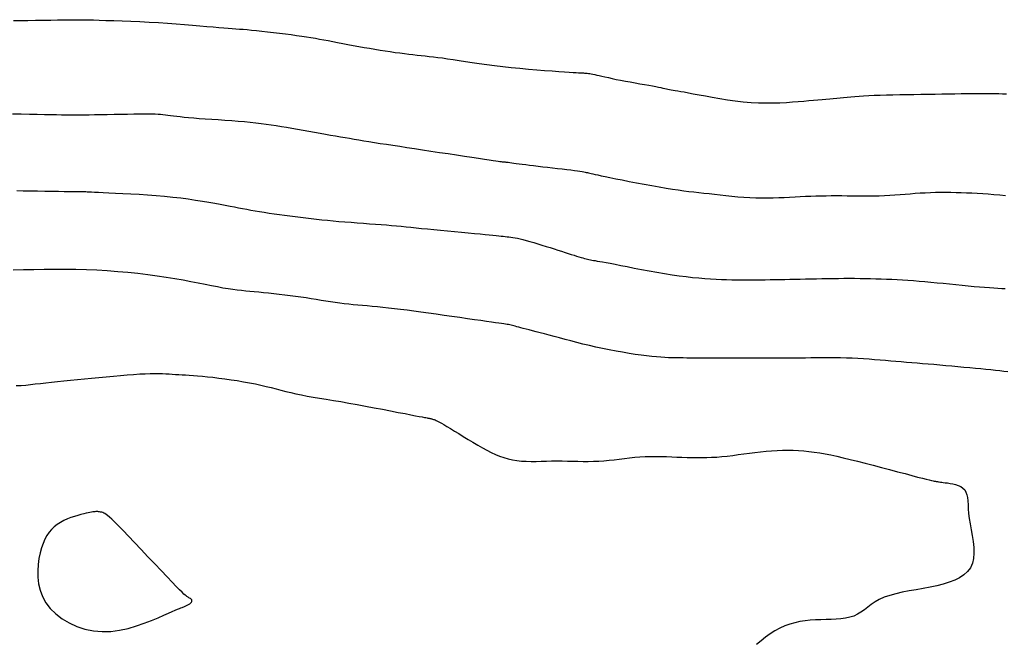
# Model space of a CAD drawing. Header units: millimetres. Extents: x 32690613 to 32693367, y 5343692 to 5344708.
# Tile 311 of 656: x 32692778 to 32692790, y 5344037 to 5344045. Entities that reach past the tile are written whole.
import ezdxf

# ---------------------------------------------------------------- set-up
doc = ezdxf.new("R2010")
doc.units = ezdxf.units.MM
doc.header["$LTSCALE"] = 20
for name, color, linetype in [('02-DGM_HL_493.00', 102, 'Continuous'), ('02-DGM_HL_493.50', 112, 'Continuous'), ('02-DGM_HL_494.00', 122, 'Continuous'), ('02-DGM_HL_494.50', 132, 'Continuous'), ('02-DGM_HL_495.00', 142, 'Continuous'), ('02-DGM_HL_495.50', 152, 'Continuous')]:
    doc.layers.add(name, color=color, linetype=linetype)

msp = doc.modelspace()

# ---------------------------------------------------------------- linework, layer by layer
at = {"layer": '02-DGM_HL_493.00', "elevation": 493, "flags": 128}
msp.add_lwpolyline([(32692777.851, 5344044.721), (32692777.932, 5344044.723), (32692778.02, 5344044.724), (32692778.112, 5344044.725), (32692778.204, 5344044.727), (32692778.293, 5344044.728), (32692778.374, 5344044.729), (32692778.445, 5344044.73), (32692778.502, 5344044.731), (32692778.549, 5344044.732), (32692778.588, 5344044.732), (32692778.623, 5344044.732), (32692778.658, 5344044.732), (32692778.697, 5344044.731), (32692778.743, 5344044.73), (32692778.799, 5344044.729), (32692778.868, 5344044.727), (32692778.949, 5344044.724), (32692779.041, 5344044.721), (32692779.14, 5344044.718), (32692779.245, 5344044.714), (32692779.353, 5344044.709), (32692779.463, 5344044.704), (32692779.573, 5344044.698), (32692779.68, 5344044.691), (32692779.784, 5344044.684), (32692779.883, 5344044.676), (32692779.978, 5344044.668), (32692780.066, 5344044.661), (32692780.149, 5344044.653), (32692780.224, 5344044.647), (32692780.291, 5344044.641), (32692780.35, 5344044.636), (32692780.401, 5344044.632), (32692780.448, 5344044.628), (32692780.492, 5344044.625), (32692780.536, 5344044.621), (32692780.58, 5344044.618), (32692780.627, 5344044.614), (32692780.679, 5344044.609), (32692780.738, 5344044.603), (32692780.802, 5344044.596), (32692780.869, 5344044.589), (32692780.94, 5344044.581), (32692781.011, 5344044.573), (32692781.082, 5344044.564), (32692781.15, 5344044.555), (32692781.215, 5344044.546), (32692781.276, 5344044.538), (32692781.333, 5344044.529), (32692781.386, 5344044.52), (32692781.438, 5344044.511), (32692781.489, 5344044.502), (32692781.54, 5344044.493), (32692781.592, 5344044.483), (32692781.646, 5344044.473), (32692781.703, 5344044.462), (32692781.763, 5344044.45), (32692781.825, 5344044.438), (32692781.889, 5344044.426), (32692781.953, 5344044.415), (32692782.018, 5344044.403), (32692782.082, 5344044.392), (32692782.146, 5344044.381), (32692782.208, 5344044.371), (32692782.269, 5344044.361), (32692782.328, 5344044.353), (32692782.386, 5344044.344), (32692782.442, 5344044.337), (32692782.496, 5344044.33), (32692782.548, 5344044.323), (32692782.598, 5344044.317), (32692782.647, 5344044.312), (32692782.695, 5344044.307), (32692782.742, 5344044.302), (32692782.791, 5344044.296), (32692782.841, 5344044.291), (32692782.893, 5344044.284), (32692782.949, 5344044.277), (32692783.01, 5344044.268), (32692783.075, 5344044.259), (32692783.146, 5344044.248), (32692783.221, 5344044.236), (32692783.301, 5344044.224), (32692783.386, 5344044.211), (32692783.475, 5344044.198), (32692783.568, 5344044.186), (32692783.665, 5344044.175), (32692783.766, 5344044.164), (32692783.868, 5344044.154), (32692783.97, 5344044.145), (32692784.069, 5344044.136), (32692784.164, 5344044.129), (32692784.252, 5344044.123), (32692784.332, 5344044.117), (32692784.401, 5344044.112), (32692784.457, 5344044.109), (32692784.503, 5344044.106), (32692784.538, 5344044.103), (32692784.566, 5344044.102), (32692784.587, 5344044.101), (32692784.603, 5344044.1), (32692784.615, 5344044.099), (32692784.626, 5344044.099), (32692784.637, 5344044.098), (32692784.647, 5344044.098), (32692784.659, 5344044.097), (32692784.671, 5344044.096), (32692784.684, 5344044.094), (32692784.699, 5344044.092), (32692784.716, 5344044.089), (32692784.736, 5344044.085), (32692784.759, 5344044.08), (32692784.784, 5344044.074), (32692784.813, 5344044.067), (32692784.845, 5344044.06), (32692784.881, 5344044.052), (32692784.921, 5344044.043), (32692784.965, 5344044.033), (32692785.014, 5344044.023), (32692785.067, 5344044.013), (32692785.123, 5344044.002), (32692785.181, 5344043.992), (32692785.239, 5344043.981), (32692785.296, 5344043.971), (32692785.35, 5344043.961), (32692785.401, 5344043.952), (32692785.446, 5344043.944), (32692785.485, 5344043.936), (32692785.518, 5344043.93), (32692785.546, 5344043.925), (32692785.57, 5344043.92), (32692785.591, 5344043.915), (32692785.611, 5344043.911), (32692785.63, 5344043.908), (32692785.649, 5344043.904), (32692785.669, 5344043.9), (32692785.691, 5344043.896), (32692785.716, 5344043.892), (32692785.746, 5344043.887), (32692785.781, 5344043.88), (32692785.823, 5344043.873), (32692785.873, 5344043.863), (32692785.931, 5344043.852), (32692785.999, 5344043.84), (32692786.075, 5344043.825), (32692786.157, 5344043.81), (32692786.245, 5344043.795), (32692786.337, 5344043.781), (32692786.43, 5344043.768), (32692786.524, 5344043.757), (32692786.617, 5344043.749), (32692786.707, 5344043.744), (32692786.795, 5344043.742), (32692786.879, 5344043.742), (32692786.96, 5344043.745), (32692787.037, 5344043.749), (32692787.11, 5344043.754), (32692787.179, 5344043.759), (32692787.244, 5344043.765), (32692787.304, 5344043.77), (32692787.36, 5344043.775), (32692787.412, 5344043.779), (32692787.461, 5344043.784), (32692787.508, 5344043.788), (32692787.552, 5344043.792), (32692787.595, 5344043.796), (32692787.636, 5344043.8), (32692787.677, 5344043.804), (32692787.718, 5344043.808), (32692787.761, 5344043.812), (32692787.805, 5344043.816), (32692787.851, 5344043.82), (32692787.902, 5344043.824), (32692787.956, 5344043.827), (32692788.016, 5344043.83), (32692788.081, 5344043.833), (32692788.151, 5344043.835), (32692788.226, 5344043.837), (32692788.304, 5344043.839), (32692788.385, 5344043.841), (32692788.468, 5344043.843), (32692788.552, 5344043.844), (32692788.637, 5344043.846), (32692788.721, 5344043.847), (32692788.804, 5344043.848), (32692788.885, 5344043.85), (32692788.964, 5344043.851), (32692789.041, 5344043.852), (32692789.114, 5344043.853), (32692789.183, 5344043.854), (32692789.248, 5344043.855), (32692789.308, 5344043.855), (32692789.364, 5344043.856), (32692789.417, 5344043.856), (32692789.466, 5344043.855), (32692789.514, 5344043.854), (32692789.561, 5344043.853), (32692789.607, 5344043.851), (32692789.654, 5344043.849)], dxfattribs=at)
at = {"layer": '02-DGM_HL_493.50', "elevation": 493.5, "flags": 128}
msp.add_lwpolyline([(32692777.838, 5344043.614), (32692777.942, 5344043.612), (32692778.04, 5344043.609), (32692778.132, 5344043.608), (32692778.217, 5344043.606), (32692778.294, 5344043.605), (32692778.362, 5344043.604), (32692778.419, 5344043.603), (32692778.47, 5344043.602), (32692778.515, 5344043.602), (32692778.557, 5344043.601), (32692778.599, 5344043.601), (32692778.643, 5344043.601), (32692778.692, 5344043.602), (32692778.749, 5344043.603), (32692778.814, 5344043.604), (32692778.887, 5344043.605), (32692778.965, 5344043.606), (32692779.046, 5344043.608), (32692779.127, 5344043.609), (32692779.205, 5344043.61), (32692779.279, 5344043.611), (32692779.346, 5344043.612), (32692779.404, 5344043.613), (32692779.454, 5344043.612), (32692779.497, 5344043.612), (32692779.534, 5344043.611), (32692779.568, 5344043.61), (32692779.598, 5344043.608), (32692779.627, 5344043.605), (32692779.656, 5344043.602), (32692779.686, 5344043.599), (32692779.718, 5344043.594), (32692779.752, 5344043.59), (32692779.79, 5344043.585), (32692779.832, 5344043.58), (32692779.879, 5344043.575), (32692779.932, 5344043.569), (32692779.992, 5344043.564), (32692780.058, 5344043.559), (32692780.129, 5344043.554), (32692780.206, 5344043.549), (32692780.284, 5344043.544), (32692780.364, 5344043.539), (32692780.444, 5344043.533), (32692780.521, 5344043.527), (32692780.596, 5344043.521), (32692780.665, 5344043.514), (32692780.731, 5344043.507), (32692780.794, 5344043.499), (32692780.855, 5344043.491), (32692780.914, 5344043.482), (32692780.974, 5344043.473), (32692781.034, 5344043.463), (32692781.096, 5344043.453), (32692781.16, 5344043.442), (32692781.226, 5344043.431), (32692781.293, 5344043.419), (32692781.361, 5344043.407), (32692781.428, 5344043.395), (32692781.494, 5344043.384), (32692781.559, 5344043.372), (32692781.62, 5344043.361), (32692781.679, 5344043.351), (32692781.736, 5344043.341), (32692781.791, 5344043.331), (32692781.845, 5344043.322), (32692781.9, 5344043.313), (32692781.956, 5344043.303), (32692782.014, 5344043.293), (32692782.075, 5344043.284), (32692782.14, 5344043.273), (32692782.209, 5344043.262), (32692782.282, 5344043.251), (32692782.359, 5344043.239), (32692782.441, 5344043.227), (32692782.527, 5344043.214), (32692782.617, 5344043.2), (32692782.712, 5344043.186), (32692782.811, 5344043.171), (32692782.913, 5344043.155), (32692783.015, 5344043.14), (32692783.115, 5344043.125), (32692783.21, 5344043.11), (32692783.299, 5344043.097), (32692783.379, 5344043.085), (32692783.448, 5344043.074), (32692783.505, 5344043.066), (32692783.55, 5344043.059), (32692783.585, 5344043.054), (32692783.611, 5344043.05), (32692783.631, 5344043.048), (32692783.646, 5344043.046), (32692783.657, 5344043.044), (32692783.666, 5344043.043), (32692783.675, 5344043.043), (32692783.684, 5344043.042), (32692783.693, 5344043.041), (32692783.704, 5344043.04), (32692783.717, 5344043.039), (32692783.732, 5344043.037), (32692783.75, 5344043.035), (32692783.772, 5344043.032), (32692783.798, 5344043.028), (32692783.827, 5344043.024), (32692783.861, 5344043.02), (32692783.898, 5344043.014), (32692783.939, 5344043.009), (32692783.984, 5344043.003), (32692784.033, 5344042.997), (32692784.085, 5344042.99), (32692784.141, 5344042.984), (32692784.199, 5344042.977), (32692784.258, 5344042.971), (32692784.317, 5344042.964), (32692784.373, 5344042.958), (32692784.427, 5344042.952), (32692784.476, 5344042.947), (32692784.518, 5344042.941), (32692784.554, 5344042.937), (32692784.584, 5344042.932), (32692784.608, 5344042.928), (32692784.628, 5344042.925), (32692784.644, 5344042.921), (32692784.659, 5344042.917), (32692784.673, 5344042.914), (32692784.686, 5344042.911), (32692784.701, 5344042.907), (32692784.718, 5344042.903), (32692784.738, 5344042.898), (32692784.764, 5344042.892), (32692784.795, 5344042.886), (32692784.834, 5344042.877), (32692784.882, 5344042.868), (32692784.939, 5344042.856), (32692785.008, 5344042.842), (32692785.085, 5344042.827), (32692785.169, 5344042.81), (32692785.257, 5344042.793), (32692785.347, 5344042.776), (32692785.437, 5344042.76), (32692785.524, 5344042.744), (32692785.607, 5344042.73), (32692785.682, 5344042.718), (32692785.752, 5344042.708), (32692785.817, 5344042.699), (32692785.879, 5344042.691), (32692785.939, 5344042.684), (32692785.998, 5344042.678), (32692786.058, 5344042.671), (32692786.119, 5344042.664), (32692786.183, 5344042.657), (32692786.25, 5344042.649), (32692786.319, 5344042.642), (32692786.39, 5344042.634), (32692786.461, 5344042.628), (32692786.533, 5344042.622), (32692786.604, 5344042.617), (32692786.675, 5344042.614), (32692786.745, 5344042.613), (32692786.813, 5344042.613), (32692786.88, 5344042.615), (32692786.947, 5344042.617), (32692787.012, 5344042.62), (32692787.076, 5344042.624), (32692787.14, 5344042.628), (32692787.202, 5344042.631), (32692787.265, 5344042.634), (32692787.326, 5344042.636), (32692787.388, 5344042.638), (32692787.449, 5344042.639), (32692787.51, 5344042.64), (32692787.571, 5344042.641), (32692787.633, 5344042.641), (32692787.695, 5344042.641), (32692787.759, 5344042.64), (32692787.822, 5344042.64), (32692787.886, 5344042.639), (32692787.95, 5344042.638), (32692788.014, 5344042.638), (32692788.078, 5344042.639), (32692788.141, 5344042.64), (32692788.204, 5344042.642), (32692788.266, 5344042.645), (32692788.328, 5344042.649), (32692788.389, 5344042.653), (32692788.449, 5344042.658), (32692788.509, 5344042.663), (32692788.569, 5344042.668), (32692788.629, 5344042.672), (32692788.689, 5344042.675), (32692788.75, 5344042.678), (32692788.81, 5344042.68), (32692788.871, 5344042.68), (32692788.932, 5344042.681), (32692788.993, 5344042.68), (32692789.055, 5344042.679), (32692789.117, 5344042.677), (32692789.18, 5344042.675), (32692789.242, 5344042.672), (32692789.306, 5344042.668), (32692789.371, 5344042.665), (32692789.436, 5344042.66), (32692789.504, 5344042.655), (32692789.573, 5344042.65), (32692789.644, 5344042.643)], dxfattribs=at)
at = {"layer": '02-DGM_HL_494.00', "elevation": 494, "flags": 128}
msp.add_lwpolyline([(32692777.889, 5344042.7), (32692777.965, 5344042.699), (32692778.048, 5344042.698), (32692778.134, 5344042.696), (32692778.221, 5344042.694), (32692778.305, 5344042.693), (32692778.383, 5344042.692), (32692778.452, 5344042.691), (32692778.508, 5344042.69), (32692778.553, 5344042.69), (32692778.589, 5344042.689), (32692778.617, 5344042.689), (32692778.638, 5344042.689), (32692778.655, 5344042.689), (32692778.669, 5344042.689), (32692778.681, 5344042.689), (32692778.694, 5344042.688), (32692778.708, 5344042.688), (32692778.726, 5344042.687), (32692778.748, 5344042.686), (32692778.777, 5344042.684), (32692778.813, 5344042.682), (32692778.859, 5344042.68), (32692778.916, 5344042.678), (32692778.984, 5344042.675), (32692779.063, 5344042.671), (32692779.151, 5344042.667), (32692779.245, 5344042.663), (32692779.343, 5344042.657), (32692779.444, 5344042.65), (32692779.546, 5344042.643), (32692779.646, 5344042.634), (32692779.744, 5344042.624), (32692779.838, 5344042.613), (32692779.928, 5344042.601), (32692780.013, 5344042.588), (32692780.095, 5344042.576), (32692780.171, 5344042.563), (32692780.242, 5344042.55), (32692780.308, 5344042.538), (32692780.368, 5344042.527), (32692780.424, 5344042.516), (32692780.476, 5344042.506), (32692780.526, 5344042.496), (32692780.574, 5344042.487), (32692780.622, 5344042.478), (32692780.671, 5344042.469), (32692780.721, 5344042.46), (32692780.775, 5344042.451), (32692780.831, 5344042.442), (32692780.889, 5344042.433), (32692780.949, 5344042.425), (32692781.01, 5344042.416), (32692781.073, 5344042.407), (32692781.135, 5344042.399), (32692781.198, 5344042.391), (32692781.261, 5344042.383), (32692781.324, 5344042.375), (32692781.387, 5344042.368), (32692781.451, 5344042.36), (32692781.516, 5344042.353), (32692781.582, 5344042.347), (32692781.649, 5344042.34), (32692781.718, 5344042.334), (32692781.79, 5344042.328), (32692781.863, 5344042.323), (32692781.936, 5344042.318), (32692782.009, 5344042.312), (32692782.081, 5344042.307), (32692782.152, 5344042.302), (32692782.22, 5344042.297), (32692782.284, 5344042.292), (32692782.345, 5344042.287), (32692782.403, 5344042.281), (32692782.46, 5344042.276), (32692782.517, 5344042.27), (32692782.575, 5344042.264), (32692782.636, 5344042.257), (32692782.7, 5344042.251), (32692782.77, 5344042.244), (32692782.846, 5344042.236), (32692782.926, 5344042.229), (32692783.01, 5344042.221), (32692783.094, 5344042.213), (32692783.176, 5344042.206), (32692783.256, 5344042.198), (32692783.33, 5344042.192), (32692783.397, 5344042.185), (32692783.455, 5344042.18), (32692783.506, 5344042.175), (32692783.549, 5344042.17), (32692783.586, 5344042.167), (32692783.618, 5344042.163), (32692783.646, 5344042.16), (32692783.671, 5344042.157), (32692783.695, 5344042.155), (32692783.717, 5344042.152), (32692783.739, 5344042.15), (32692783.762, 5344042.147), (32692783.786, 5344042.143), (32692783.812, 5344042.139), (32692783.84, 5344042.133), (32692783.871, 5344042.126), (32692783.906, 5344042.117), (32692783.945, 5344042.107), (32692783.988, 5344042.095), (32692784.034, 5344042.082), (32692784.082, 5344042.067), (32692784.131, 5344042.053), (32692784.18, 5344042.037), (32692784.229, 5344042.022), (32692784.276, 5344042.007), (32692784.321, 5344041.993), (32692784.365, 5344041.979), (32692784.406, 5344041.966), (32692784.444, 5344041.953), (32692784.48, 5344041.942), (32692784.513, 5344041.931), (32692784.544, 5344041.922), (32692784.571, 5344041.913), (32692784.596, 5344041.906), (32692784.618, 5344041.9), (32692784.638, 5344041.894), (32692784.657, 5344041.889), (32692784.674, 5344041.885), (32692784.691, 5344041.881), (32692784.709, 5344041.878), (32692784.726, 5344041.874), (32692784.745, 5344041.871), (32692784.766, 5344041.868), (32692784.79, 5344041.863), (32692784.819, 5344041.858), (32692784.853, 5344041.852), (32692784.894, 5344041.845), (32692784.943, 5344041.836), (32692785.001, 5344041.825), (32692785.069, 5344041.811), (32692785.145, 5344041.796), (32692785.228, 5344041.78), (32692785.316, 5344041.763), (32692785.407, 5344041.747), (32692785.499, 5344041.73), (32692785.59, 5344041.714), (32692785.679, 5344041.7), (32692785.764, 5344041.688), (32692785.845, 5344041.678), (32692785.922, 5344041.669), (32692785.996, 5344041.662), (32692786.068, 5344041.656), (32692786.136, 5344041.651), (32692786.202, 5344041.647), (32692786.265, 5344041.645), (32692786.327, 5344041.642), (32692786.387, 5344041.641), (32692786.446, 5344041.64), (32692786.504, 5344041.639), (32692786.561, 5344041.639), (32692786.617, 5344041.639), (32692786.674, 5344041.64), (32692786.73, 5344041.64), (32692786.787, 5344041.641), (32692786.844, 5344041.642), (32692786.902, 5344041.643), (32692786.96, 5344041.644), (32692787.02, 5344041.645), (32692787.08, 5344041.647), (32692787.14, 5344041.648), (32692787.202, 5344041.649), (32692787.265, 5344041.651), (32692787.329, 5344041.652), (32692787.394, 5344041.653), (32692787.459, 5344041.655), (32692787.525, 5344041.656), (32692787.59, 5344041.656), (32692787.655, 5344041.657), (32692787.72, 5344041.658), (32692787.785, 5344041.658), (32692787.849, 5344041.658), (32692787.913, 5344041.657), (32692787.976, 5344041.656), (32692788.039, 5344041.655), (32692788.102, 5344041.653), (32692788.164, 5344041.651), (32692788.227, 5344041.649), (32692788.29, 5344041.646), (32692788.353, 5344041.643), (32692788.416, 5344041.639), (32692788.481, 5344041.635), (32692788.547, 5344041.63), (32692788.614, 5344041.624), (32692788.683, 5344041.618), (32692788.754, 5344041.612), (32692788.828, 5344041.605), (32692788.903, 5344041.598), (32692788.978, 5344041.59), (32692789.053, 5344041.583), (32692789.127, 5344041.575), (32692789.199, 5344041.568), (32692789.268, 5344041.562), (32692789.333, 5344041.556), (32692789.393, 5344041.551), (32692789.45, 5344041.547), (32692789.502, 5344041.544), (32692789.551, 5344041.541), (32692789.597, 5344041.538), (32692789.64, 5344041.536)], dxfattribs=at)
at = {"layer": '02-DGM_HL_494.50', "elevation": 494.5, "flags": 128}
msp.add_lwpolyline([(32692789.668, 5344040.546), (32692789.622, 5344040.551), (32692789.573, 5344040.557), (32692789.522, 5344040.563), (32692789.467, 5344040.568), (32692789.41, 5344040.574), (32692789.349, 5344040.581), (32692789.284, 5344040.587), (32692789.217, 5344040.593), (32692789.147, 5344040.599), (32692789.076, 5344040.606), (32692789.004, 5344040.612), (32692788.932, 5344040.618), (32692788.86, 5344040.625), (32692788.79, 5344040.631), (32692788.722, 5344040.636), (32692788.656, 5344040.642), (32692788.591, 5344040.648), (32692788.528, 5344040.653), (32692788.465, 5344040.658), (32692788.402, 5344040.664), (32692788.34, 5344040.669), (32692788.277, 5344040.674), (32692788.214, 5344040.68), (32692788.151, 5344040.685), (32692788.086, 5344040.69), (32692788.021, 5344040.695), (32692787.955, 5344040.699), (32692787.888, 5344040.703), (32692787.82, 5344040.707), (32692787.75, 5344040.709), (32692787.68, 5344040.711), (32692787.609, 5344040.712), (32692787.538, 5344040.712), (32692787.468, 5344040.712), (32692787.398, 5344040.712), (32692787.329, 5344040.711), (32692787.263, 5344040.71), (32692787.199, 5344040.709), (32692787.138, 5344040.709), (32692787.079, 5344040.709), (32692787.021, 5344040.708), (32692786.964, 5344040.708), (32692786.907, 5344040.708), (32692786.848, 5344040.708), (32692786.787, 5344040.708), (32692786.724, 5344040.708), (32692786.657, 5344040.708), (32692786.587, 5344040.709), (32692786.516, 5344040.709), (32692786.444, 5344040.709), (32692786.373, 5344040.709), (32692786.302, 5344040.709), (32692786.235, 5344040.709), (32692786.17, 5344040.709), (32692786.109, 5344040.709), (32692786.053, 5344040.709), (32692786, 5344040.71), (32692785.949, 5344040.71), (32692785.901, 5344040.71), (32692785.855, 5344040.71), (32692785.811, 5344040.711), (32692785.768, 5344040.711), (32692785.725, 5344040.712), (32692785.681, 5344040.713), (32692785.637, 5344040.714), (32692785.592, 5344040.716), (32692785.543, 5344040.719), (32692785.492, 5344040.723), (32692785.436, 5344040.728), (32692785.376, 5344040.735), (32692785.31, 5344040.744), (32692785.24, 5344040.753), (32692785.167, 5344040.765), (32692785.09, 5344040.778), (32692785.012, 5344040.792), (32692784.932, 5344040.807), (32692784.852, 5344040.823), (32692784.773, 5344040.84), (32692784.695, 5344040.858), (32692784.619, 5344040.876), (32692784.546, 5344040.894), (32692784.474, 5344040.913), (32692784.406, 5344040.931), (32692784.34, 5344040.949), (32692784.277, 5344040.966), (32692784.218, 5344040.982), (32692784.163, 5344040.996), (32692784.111, 5344041.01), (32692784.064, 5344041.022), (32692784.02, 5344041.034), (32692783.979, 5344041.044), (32692783.943, 5344041.053), (32692783.91, 5344041.061), (32692783.881, 5344041.069), (32692783.856, 5344041.076), (32692783.834, 5344041.082), (32692783.814, 5344041.087), (32692783.797, 5344041.092), (32692783.781, 5344041.096), (32692783.765, 5344041.1), (32692783.75, 5344041.103), (32692783.735, 5344041.107), (32692783.719, 5344041.11), (32692783.7, 5344041.113), (32692783.678, 5344041.116), (32692783.652, 5344041.12), (32692783.619, 5344041.124), (32692783.58, 5344041.129), (32692783.532, 5344041.136), (32692783.474, 5344041.144), (32692783.406, 5344041.154), (32692783.329, 5344041.165), (32692783.245, 5344041.177), (32692783.155, 5344041.19), (32692783.062, 5344041.204), (32692782.968, 5344041.217), (32692782.874, 5344041.23), (32692782.782, 5344041.243), (32692782.693, 5344041.256), (32692782.609, 5344041.267), (32692782.528, 5344041.277), (32692782.451, 5344041.287), (32692782.378, 5344041.296), (32692782.307, 5344041.304), (32692782.24, 5344041.312), (32692782.176, 5344041.318), (32692782.114, 5344041.324), (32692782.055, 5344041.33), (32692781.998, 5344041.334), (32692781.943, 5344041.339), (32692781.888, 5344041.344), (32692781.835, 5344041.349), (32692781.781, 5344041.355), (32692781.728, 5344041.362), (32692781.674, 5344041.369), (32692781.619, 5344041.377), (32692781.563, 5344041.386), (32692781.507, 5344041.395), (32692781.449, 5344041.405), (32692781.39, 5344041.415), (32692781.329, 5344041.424), (32692781.267, 5344041.434), (32692781.204, 5344041.442), (32692781.139, 5344041.451), (32692781.074, 5344041.459), (32692781.009, 5344041.466), (32692780.945, 5344041.473), (32692780.883, 5344041.48), (32692780.823, 5344041.486), (32692780.765, 5344041.491), (32692780.712, 5344041.496), (32692780.66, 5344041.501), (32692780.61, 5344041.506), (32692780.56, 5344041.511), (32692780.509, 5344041.517), (32692780.456, 5344041.524), (32692780.4, 5344041.532), (32692780.34, 5344041.542), (32692780.274, 5344041.555), (32692780.203, 5344041.568), (32692780.127, 5344041.584), (32692780.045, 5344041.6), (32692779.958, 5344041.617), (32692779.865, 5344041.634), (32692779.768, 5344041.651), (32692779.665, 5344041.668), (32692779.557, 5344041.684), (32692779.445, 5344041.699), (32692779.329, 5344041.713), (32692779.21, 5344041.725), (32692779.089, 5344041.736), (32692778.965, 5344041.746), (32692778.841, 5344041.753), (32692778.716, 5344041.758), (32692778.59, 5344041.761), (32692778.465, 5344041.763), (32692778.341, 5344041.763), (32692778.216, 5344041.761), (32692778.092, 5344041.759), (32692777.969, 5344041.757), (32692777.846, 5344041.755)], dxfattribs=at)
at = {"layer": '02-DGM_HL_495.00', "elevation": 495, "flags": 128}
msp.add_lwpolyline([(32692777.883, 5344040.382), (32692777.94, 5344040.384), (32692777.996, 5344040.388), (32692778.051, 5344040.394), (32692778.109, 5344040.401), (32692778.169, 5344040.408), (32692778.233, 5344040.415), (32692778.302, 5344040.423), (32692778.374, 5344040.431), (32692778.45, 5344040.438), (32692778.529, 5344040.446), (32692778.61, 5344040.454), (32692778.694, 5344040.462), (32692778.779, 5344040.471), (32692778.865, 5344040.479), (32692778.951, 5344040.487), (32692779.037, 5344040.495), (32692779.121, 5344040.502), (32692779.201, 5344040.509), (32692779.278, 5344040.515), (32692779.35, 5344040.52), (32692779.416, 5344040.523), (32692779.475, 5344040.525), (32692779.528, 5344040.526), (32692779.576, 5344040.525), (32692779.62, 5344040.524), (32692779.661, 5344040.522), (32692779.7, 5344040.52), (32692779.737, 5344040.518), (32692779.775, 5344040.515), (32692779.814, 5344040.513), (32692779.854, 5344040.511), (32692779.896, 5344040.508), (32692779.94, 5344040.506), (32692779.988, 5344040.503), (32692780.039, 5344040.499), (32692780.095, 5344040.494), (32692780.155, 5344040.488), (32692780.22, 5344040.481), (32692780.29, 5344040.472), (32692780.362, 5344040.463), (32692780.436, 5344040.452), (32692780.51, 5344040.441), (32692780.584, 5344040.428), (32692780.656, 5344040.415), (32692780.726, 5344040.401), (32692780.791, 5344040.387), (32692780.853, 5344040.372), (32692780.913, 5344040.358), (32692780.971, 5344040.343), (32692781.029, 5344040.328), (32692781.087, 5344040.313), (32692781.147, 5344040.298), (32692781.208, 5344040.285), (32692781.273, 5344040.271), (32692781.341, 5344040.258), (32692781.413, 5344040.246), (32692781.488, 5344040.233), (32692781.568, 5344040.22), (32692781.652, 5344040.206), (32692781.741, 5344040.191), (32692781.835, 5344040.174), (32692781.934, 5344040.157), (32692782.035, 5344040.138), (32692782.137, 5344040.119), (32692782.237, 5344040.1), (32692782.333, 5344040.082), (32692782.423, 5344040.064), (32692782.504, 5344040.049), (32692782.573, 5344040.035), (32692782.63, 5344040.024), (32692782.674, 5344040.016), (32692782.708, 5344040.009), (32692782.734, 5344040.004), (32692782.753, 5344040.001), (32692782.766, 5344039.998), (32692782.776, 5344039.996), (32692782.783, 5344039.995), (32692782.79, 5344039.994), (32692782.797, 5344039.992), (32692782.803, 5344039.991), (32692782.81, 5344039.989), (32692782.817, 5344039.988), (32692782.824, 5344039.985), (32692782.832, 5344039.983), (32692782.841, 5344039.98), (32692782.85, 5344039.977), (32692782.862, 5344039.973), (32692782.875, 5344039.967), (32692782.892, 5344039.959), (32692782.912, 5344039.948), (32692782.937, 5344039.935), (32692782.966, 5344039.918), (32692783.002, 5344039.897), (32692783.044, 5344039.872), (32692783.091, 5344039.842), (32692783.142, 5344039.811), (32692783.197, 5344039.777), (32692783.253, 5344039.742), (32692783.311, 5344039.708), (32692783.368, 5344039.674), (32692783.424, 5344039.643), (32692783.477, 5344039.613), (32692783.529, 5344039.587), (32692783.579, 5344039.564), (32692783.629, 5344039.543), (32692783.679, 5344039.526), (32692783.729, 5344039.511), (32692783.78, 5344039.499), (32692783.832, 5344039.491), (32692783.887, 5344039.485), (32692783.944, 5344039.482), (32692784.002, 5344039.481), (32692784.062, 5344039.481), (32692784.122, 5344039.482), (32692784.184, 5344039.484), (32692784.246, 5344039.486), (32692784.308, 5344039.486), (32692784.371, 5344039.486), (32692784.434, 5344039.485), (32692784.496, 5344039.484), (32692784.558, 5344039.482), (32692784.621, 5344039.481), (32692784.683, 5344039.481), (32692784.745, 5344039.482), (32692784.806, 5344039.484), (32692784.868, 5344039.489), (32692784.929, 5344039.494), (32692784.989, 5344039.501), (32692785.05, 5344039.509), (32692785.112, 5344039.516), (32692785.173, 5344039.523), (32692785.234, 5344039.53), (32692785.297, 5344039.534), (32692785.359, 5344039.538), (32692785.422, 5344039.539), (32692785.485, 5344039.54), (32692785.548, 5344039.539), (32692785.611, 5344039.538), (32692785.674, 5344039.536), (32692785.735, 5344039.533), (32692785.796, 5344039.531), (32692785.856, 5344039.529), (32692785.914, 5344039.528), (32692785.973, 5344039.527), (32692786.031, 5344039.527), (32692786.09, 5344039.528), (32692786.149, 5344039.53), (32692786.209, 5344039.533), (32692786.271, 5344039.538), (32692786.334, 5344039.544), (32692786.399, 5344039.552), (32692786.464, 5344039.561), (32692786.53, 5344039.57), (32692786.597, 5344039.579), (32692786.664, 5344039.588), (32692786.73, 5344039.596), (32692786.797, 5344039.603), (32692786.862, 5344039.608), (32692786.927, 5344039.612), (32692786.991, 5344039.614), (32692787.054, 5344039.614), (32692787.118, 5344039.613), (32692787.181, 5344039.61), (32692787.244, 5344039.605), (32692787.306, 5344039.599), (32692787.369, 5344039.591), (32692787.433, 5344039.581), (32692787.499, 5344039.57), (32692787.567, 5344039.557), (32692787.638, 5344039.542), (32692787.714, 5344039.524), (32692787.794, 5344039.505), (32692787.881, 5344039.484), (32692787.973, 5344039.46), (32692788.07, 5344039.435), (32692788.168, 5344039.409), (32692788.265, 5344039.383), (32692788.359, 5344039.358), (32692788.448, 5344039.335), (32692788.528, 5344039.313), (32692788.597, 5344039.295), (32692788.654, 5344039.28), (32692788.699, 5344039.269), (32692788.734, 5344039.26), (32692788.761, 5344039.254), (32692788.781, 5344039.249), (32692788.796, 5344039.246), (32692788.808, 5344039.244), (32692788.817, 5344039.243), (32692788.825, 5344039.241), (32692788.834, 5344039.24), (32692788.844, 5344039.238), (32692788.855, 5344039.237), (32692788.868, 5344039.235), (32692788.884, 5344039.233), (32692788.903, 5344039.23), (32692788.926, 5344039.227), (32692788.953, 5344039.224), (32692788.983, 5344039.219), (32692789.016, 5344039.213), (32692789.048, 5344039.205), (32692789.08, 5344039.194), (32692789.11, 5344039.181), (32692789.136, 5344039.163), (32692789.157, 5344039.142), (32692789.172, 5344039.116), (32692789.183, 5344039.085), (32692789.19, 5344039.05), (32692789.194, 5344039.01), (32692789.197, 5344038.965), (32692789.2, 5344038.916), (32692789.204, 5344038.861), (32692789.211, 5344038.801), (32692789.221, 5344038.737), (32692789.234, 5344038.669), (32692789.246, 5344038.599), (32692789.257, 5344038.528), (32692789.265, 5344038.458), (32692789.267, 5344038.391), (32692789.262, 5344038.327), (32692789.249, 5344038.269), (32692789.225, 5344038.217), (32692789.191, 5344038.172), (32692789.148, 5344038.133), (32692789.097, 5344038.098), (32692789.038, 5344038.068), (32692788.973, 5344038.043), (32692788.902, 5344038.021), (32692788.826, 5344038.001), (32692788.746, 5344037.985), (32692788.664, 5344037.969), (32692788.58, 5344037.955), (32692788.497, 5344037.94), (32692788.415, 5344037.925), (32692788.338, 5344037.908), (32692788.266, 5344037.888), (32692788.2, 5344037.865), (32692788.142, 5344037.839), (32692788.092, 5344037.81), (32692788.046, 5344037.779), (32692788.004, 5344037.747), (32692787.964, 5344037.717), (32692787.924, 5344037.688), (32692787.883, 5344037.663), (32692787.84, 5344037.642), (32692787.792, 5344037.627), (32692787.741, 5344037.616), (32692787.686, 5344037.609), (32692787.629, 5344037.605), (32692787.57, 5344037.602), (32692787.509, 5344037.601), (32692787.447, 5344037.599), (32692787.385, 5344037.597), (32692787.322, 5344037.592), (32692787.26, 5344037.585), (32692787.198, 5344037.576), (32692787.137, 5344037.562), (32692787.077, 5344037.546), (32692787.017, 5344037.524), (32692786.959, 5344037.499), (32692786.901, 5344037.468), (32692786.845, 5344037.432), (32692786.79, 5344037.392), (32692786.736, 5344037.348), (32692786.683, 5344037.303)], dxfattribs=at)
at = {"layer": '02-DGM_HL_495.50', "elevation": 495.5, "flags": 128}
msp.add_lwpolyline([(32692778.235, 5344037.8), (32692778.287, 5344037.731), (32692778.352, 5344037.667), (32692778.427, 5344037.61), (32692778.511, 5344037.56), (32692778.601, 5344037.519), (32692778.698, 5344037.487), (32692778.799, 5344037.466), (32692778.902, 5344037.457), (32692779.007, 5344037.46), (32692779.111, 5344037.474), (32692779.213, 5344037.496), (32692779.312, 5344037.524), (32692779.405, 5344037.556), (32692779.491, 5344037.59), (32692779.569, 5344037.622), (32692779.636, 5344037.652), (32692779.692, 5344037.676), (32692779.737, 5344037.696), (32692779.773, 5344037.711), (32692779.801, 5344037.724), (32692779.823, 5344037.733), (32692779.84, 5344037.74), (32692779.853, 5344037.745), (32692779.864, 5344037.749), (32692779.874, 5344037.753), (32692779.883, 5344037.756), (32692779.891, 5344037.759), (32692779.899, 5344037.763), (32692779.907, 5344037.766), (32692779.915, 5344037.77), (32692779.922, 5344037.774), (32692779.93, 5344037.778), (32692779.937, 5344037.783), (32692779.945, 5344037.789), (32692779.952, 5344037.795), (32692779.958, 5344037.801), (32692779.964, 5344037.807), (32692779.968, 5344037.814), (32692779.97, 5344037.821), (32692779.97, 5344037.827), (32692779.968, 5344037.833), (32692779.964, 5344037.839), (32692779.959, 5344037.845), (32692779.952, 5344037.85), (32692779.944, 5344037.855), (32692779.936, 5344037.86), (32692779.928, 5344037.865), (32692779.919, 5344037.87), (32692779.911, 5344037.874), (32692779.902, 5344037.881), (32692779.891, 5344037.89), (32692779.875, 5344037.904), (32692779.853, 5344037.925), (32692779.823, 5344037.955), (32692779.785, 5344037.994), (32692779.736, 5344038.045), (32692779.675, 5344038.109), (32692779.605, 5344038.183), (32692779.528, 5344038.264), (32692779.448, 5344038.348), (32692779.367, 5344038.433), (32692779.289, 5344038.516), (32692779.216, 5344038.592), (32692779.152, 5344038.659), (32692779.098, 5344038.714), (32692779.054, 5344038.758), (32692779.019, 5344038.792), (32692778.991, 5344038.818), (32692778.968, 5344038.837), (32692778.951, 5344038.85), (32692778.936, 5344038.86), (32692778.923, 5344038.866), (32692778.91, 5344038.872), (32692778.898, 5344038.876), (32692778.886, 5344038.879), (32692778.874, 5344038.882), (32692778.862, 5344038.883), (32692778.851, 5344038.884), (32692778.839, 5344038.884), (32692778.828, 5344038.884), (32692778.816, 5344038.883), (32692778.804, 5344038.882), (32692778.791, 5344038.88), (32692778.776, 5344038.878), (32692778.758, 5344038.874), (32692778.738, 5344038.87), (32692778.713, 5344038.864), (32692778.685, 5344038.857), (32692778.652, 5344038.849), (32692778.614, 5344038.839), (32692778.574, 5344038.827), (32692778.533, 5344038.813), (32692778.49, 5344038.796), (32692778.448, 5344038.778), (32692778.407, 5344038.756), (32692778.368, 5344038.732), (32692778.333, 5344038.704), (32692778.301, 5344038.673), (32692778.272, 5344038.638), (32692778.245, 5344038.599), (32692778.222, 5344038.555), (32692778.201, 5344038.506), (32692778.183, 5344038.452), (32692778.167, 5344038.392), (32692778.153, 5344038.326), (32692778.143, 5344038.255), (32692778.138, 5344038.181), (32692778.139, 5344038.104), (32692778.148, 5344038.026), (32692778.166, 5344037.949), (32692778.194, 5344037.873)], close=True, dxfattribs=at)

doc.saveas('drawing.dxf')
